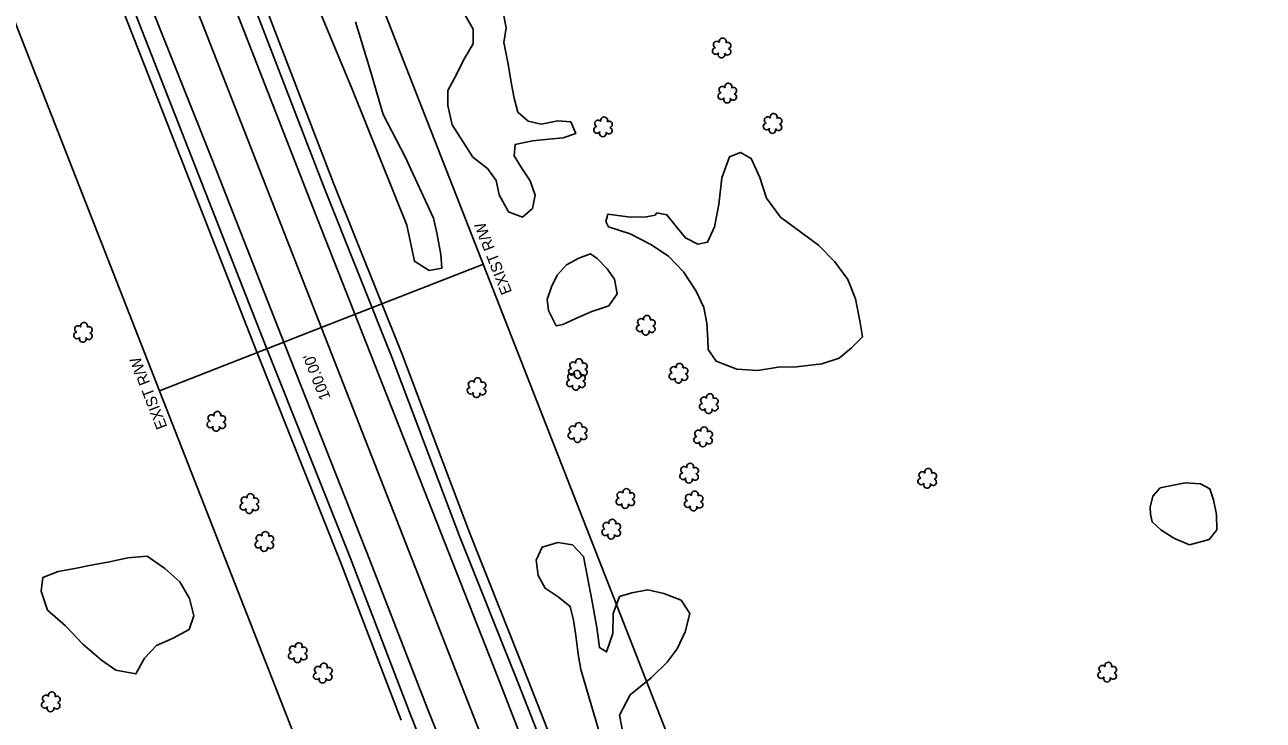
# Model space of a CAD drawing. Extents: x 3040896 to 3051146, y 687568 to 732976.
# Drawn here: x 3048651.7 to 3049007.8, y 701362.2 to 701562.1 of the extents above; entities that cross this region are included whole.
import ezdxf

# ---------------------------------------------------------------- set-up
doc = ezdxf.new("R2010")
doc.units = 0
for name, color, linetype in [('Exist Horizontal Alignment', 7, 'Continuous'), ('Exist Right of Way Line', 7, 'Continuous'), ('Exist Right of Way Line Text', 7, 'Continuous'), ('Exist Right of Way Width CELL', 7, 'Continuous'), ('Exist Roads EOP', 7, 'Continuous'), ('Exist Roads EOT', 7, 'Continuous'), ('Exist Utilities Telephone UG Cable', 7, 'Continuous'), ('Exist Utilities Telephone UG FO', 7, 'Continuous'), ('Exist Vegetation Hedge Row', 7, 'Continuous'), ('Exist Vegetation Shrub CELL', 7, 'Continuous')]:
    doc.layers.add(name, color=color, linetype=linetype)

msp = doc.modelspace()

# ---------------------------------------------------------------- linework, layer by layer
at = {"layer": 'Exist Horizontal Alignment'}
msp.add_line((3048961.2, 700902.37), (3048629.49, 701749.48), dxfattribs=at)
at = {"layer": 'Exist Right of Way Line'}
for p, q in [((3049007.76, 700920.6), (3048676.05, 701767.71)), ((3048914.64, 700884.14), (3048582.93, 701731.24))]:
    msp.add_line(p, q, dxfattribs=at)
at = {"layer": 'Exist Right of Way Width CELL'}
for p in [(3048783.52, 701493.25), (3048690.4, 701456.79)]:
    msp.add_line(p, (3048737.65, 701475.29), dxfattribs=at)
at = {"layer": 'Exist Roads EOP'}
for points in [[(3048793.6, 701372.59), (3048776.71, 701415.06), (3048757.25, 701466.49), (3048737.66, 701515.48), (3048718.11, 701566.17), (3048690.83, 701634.64), (3048666.91, 701696.98), (3048648.94, 701742.81), (3048626.93, 701801.09), (3048612.82, 701838.39)], [(3048580.51, 701832.12), (3048596.46, 701789.8), (3048613.87, 701745.44), (3048641.18, 701672.4), (3048664.36, 701614.14), (3048690.93, 701546.35), (3048721.08, 701469.34), (3048745.19, 701408.94), (3048762.73, 701363.25)], [(3048966.09, 700933.84), (3048946.41, 700983.93), (3048926.86, 701032.87), (3048904.84, 701088.43), (3048883.69, 701143.44), (3048859.27, 701205.04), (3048837.14, 701261.96), (3048816.97, 701312.88), (3048793.6, 701372.59)], [(3048762.73, 701363.25), (3048792.7, 701288.28), (3048819.54, 701217.74), (3048843.86, 701156.64), (3048870.46, 701088.3), (3048901.38, 701009.79), (3048918.88, 700965.99), (3048933.3, 700928.77)]]:
    msp.add_lwpolyline(points, dxfattribs=at)
at = {"layer": 'Exist Roads EOT'}
for points in [[(3048788.8, 701371.53), (3048759.37, 701446.31), (3048734.56, 701509.31), (3048716.83, 701554.77), (3048694.2, 701612.69), (3048671.58, 701670.73), (3048650.07, 701726.53), (3048631.68, 701774.26), (3048616.03, 701816.43), (3048608.06, 701837.27)], [(3048586.1, 701833.36), (3048603.15, 701787.86), (3048624.53, 701731.71), (3048648.25, 701669.86), (3048666.61, 701622.55), (3048686.79, 701570.49), (3048705.65, 701523.01), (3048725.35, 701472.72), (3048750.84, 701408.18), (3048767.39, 701365.72)], [(3048788.8, 701371.53), (3048812.23, 701311.17), (3048838.45, 701244.05), (3048858.82, 701192.33), (3048884.62, 701126.61), (3048904.45, 701076.85), (3048927.74, 701018.07), (3048948.8, 700964.75), (3048960.94, 700933.24)], [(3048938.35, 700929.42), (3048913.47, 700992.8), (3048895.15, 701039.59), (3048875.77, 701088.79), (3048855.58, 701140.38), (3048833.36, 701197.88), (3048809.4, 701258.92), (3048786.59, 701317.54), (3048767.39, 701365.72)]]:
    msp.add_lwpolyline(points, dxfattribs=at)
at = {"layer": 'Exist Utilities Telephone UG Cable'}
msp.add_lwpolyline([(3048759.93, 701362.18), (3048742.4, 701407.85), (3048718.29, 701468.23), (3048688.13, 701545.25), (3048661.57, 701613.04), (3048638.38, 701671.32), (3048611.07, 701744.37), (3048593.66, 701788.72), (3048577.71, 701831.07)], dxfattribs=at)
at = {"layer": 'Exist Utilities Telephone UG FO'}
for points in [[(3048796.39, 701373.7), (3048779.51, 701416.14), (3048760.04, 701467.57), (3048740.45, 701516.57), (3048720.9, 701567.27), (3048693.62, 701635.73), (3048669.71, 701698.06), (3048651.74, 701743.89), (3048629.73, 701802.15), (3048615.63, 701839.45)], [(3048968.89, 700934.93), (3048949.2, 700985.03), (3048929.64, 701033.98), (3048907.63, 701089.52), (3048886.48, 701144.53), (3048862.07, 701206.14), (3048839.93, 701263.05), (3048819.76, 701313.98), (3048796.4, 701373.69)]]:
    msp.add_lwpolyline(points, dxfattribs=at)
at = {"layer": 'Exist Vegetation Hedge Row'}
for points in [[(3048746.75, 701562.89), (3048750.84, 701549.38), (3048754.74, 701536.3), (3048761, 701524.07), (3048769.16, 701506.44), (3048770.22, 701501.8), (3048771.34, 701496.02), (3048771.54, 701492.09), (3048767.92, 701491.39), (3048763.72, 701494.07), (3048761.5, 701504.48), (3048745.84, 701543.54), (3048734.56, 701570.52)], [(3048789.26, 701565.57), (3048790.04, 701561.18), (3048789.45, 701556.95), (3048790.62, 701550.7), (3048791.55, 701545.5), (3048792.42, 701541), (3048793.41, 701536.94), (3048796.4, 701534.34), (3048800.17, 701533.49), (3048804.91, 701534.4), (3048808.64, 701534.12), (3048810.07, 701530.84), (3048806.49, 701529.56), (3048802.38, 701529.14), (3048797.64, 701528.66), (3048792.63, 701527.68), (3048792.34, 701524.36), (3048794.68, 701520.65), (3048796.99, 701517.24), (3048798.43, 701513.11), (3048797.63, 701509.28), (3048794.77, 701506.76), (3048790.75, 701508.33), (3048788.08, 701513.13), (3048787.19, 701517.31), (3048784.72, 701520.78), (3048780.51, 701524.02), (3048777.59, 701528.49), (3048774.54, 701533.3), (3048773.33, 701538.88), (3048773.33, 701543.18), (3048775.8, 701547.78), (3048777.93, 701552.1), (3048780.62, 701556.56), (3048780.61, 701560.81), (3048778.29, 701564.82)], [(3048819.34, 701507.61), (3048825.83, 701506.73), (3048830.48, 701506.83), (3048832.91, 701507.3), (3048833.44, 701507.96), (3048836.29, 701507.47), (3048838.94, 701504.09), (3048841.63, 701500.78), (3048845.22, 701499.02), (3048848.01, 701499.56), (3048849.96, 701504), (3048851.27, 701510.4), (3048852.12, 701518.03), (3048854.32, 701524.14), (3048857.47, 701525.35), (3048860.55, 701523.65), (3048862.98, 701518.17), (3048864.98, 701512.22), (3048868.92, 701506.71), (3048874.8, 701502.47), (3048879.87, 701498.7), (3048884.62, 701493.93), (3048888.35, 701488.84), (3048890.51, 701483.29), (3048891.73, 701476.95), (3048892.57, 701472.35), (3048889.39, 701469.23), (3048885.8, 701466.19), (3048880.8, 701464.6), (3048873.54, 701463.78), (3048868.32, 701463.62), (3048862.45, 701462.72), (3048856.44, 701463.04), (3048850.43, 701465.34), (3048848.19, 701468.68), (3048848.1, 701471.48), (3048847.76, 701476.27), (3048846.89, 701480.81), (3048844.69, 701485.5), (3048841.08, 701491.02), (3048836.72, 701495.54), (3048831.67, 701498.9), (3048825.73, 701501.92), (3048819.47, 701503.99), (3048818.71, 701505.49), (3048819.34, 701507.61)], [(3048802.27, 701479.89), (3048801.83, 701483.07), (3048803.09, 701486.72), (3048804.76, 701490.11), (3048807.46, 701493.02), (3048810.97, 701494.96), (3048814.33, 701496.17), (3048816.27, 701494.9), (3048819.11, 701491.89), (3048821.27, 701488.93), (3048821.99, 701484.72), (3048819.59, 701481.23), (3048814.68, 701479.68), (3048810.09, 701477.62), (3048806.4, 701475.91), (3048804.5, 701475.55), (3048802.27, 701479.89)], [(3048986.54, 701412.56), (3048982.09, 701414.51), (3048978.34, 701416.84), (3048975.82, 701419.16), (3048975.38, 701421.43), (3048975.26, 701423.39), (3048976.06, 701426.59), (3048978.15, 701428.99), (3048981.49, 701429.64), (3048985.34, 701430.38), (3048989.74, 701430.13), (3048992.42, 701428.71), (3048993.48, 701425.48), (3048994.31, 701421.3), (3048994.42, 701416.91), (3048992.23, 701414.09), (3048986.54, 701412.56)], [(3048811.55, 701376.78), (3048810.83, 701381.1), (3048810.07, 701386.51), (3048809.4, 701390.93), (3048808.51, 701394.85), (3048805.06, 701397.58), (3048801.28, 701400.1), (3048799.32, 701403.71), (3048798.75, 701408.16), (3048800.42, 701411.88), (3048804.9, 701413.28), (3048809.13, 701412.61), (3048812.35, 701409.17), (3048813.48, 701403.31), (3048814.75, 701396.72), (3048816.15, 701388.78), (3048816.9, 701383.05), (3048818.98, 701381.81), (3048820.76, 701387.1), (3048820.82, 701392.87), (3048822.68, 701397.7), (3048826.25, 701398.74), (3048830.85, 701399.63), (3048835.44, 701398.56), (3048840.39, 701396.68), (3048842.92, 701392.84), (3048841.53, 701387.6), (3048839.21, 701382.68), (3048836.42, 701378.89)], [(3048677.81, 701376.51), (3048673.69, 701379.44), (3048668.37, 701383.99), (3048663.34, 701389.3), (3048658.25, 701393.83), (3048656.35, 701399.28), (3048656.83, 701403.14), (3048661.31, 701404.88), (3048666.07, 701405.79), (3048670.24, 701406.6), (3048676.03, 701407.72), (3048681.29, 701408.8), (3048686.9, 701409.3), (3048691.99, 701405.74), (3048696.24, 701401.96), (3048699.06, 701397.15), (3048700.25, 701392.19), (3048698.98, 701388.27), (3048694.34, 701385.72), (3048689.58, 701383.62), (3048686.06, 701380.03), (3048683.62, 701375.53), (3048677.81, 701376.51)], [(3048836.42, 701378.89), (3048831.76, 701374.35), (3048825.69, 701369.41), (3048822.68, 701363.65), (3048824.24, 701355.68)], [(3048833.6, 701301.78), (3048811.55, 701376.78)]]:
    msp.add_lwpolyline(points, dxfattribs=at)
at = {"layer": 'Exist Vegetation Shrub CELL'}
for p, q in [((3048852.12, 701555.22), (3048852.12, 701555.22)), ((3048853.74, 701542.24), (3048853.74, 701542.24)), ((3048818.01, 701532.54), (3048818.01, 701532.54)), ((3048866.76, 701533.52), (3048866.76, 701533.52)), ((3048830.33, 701475.49), (3048830.33, 701475.49)), ((3048668.48, 701473.47), (3048668.48, 701473.47)), ((3048810.8, 701463.04), (3048810.8, 701463.04)), ((3048839.73, 701461.71), (3048839.73, 701461.71)), ((3048781.66, 701457.58), (3048781.66, 701457.58)), ((3048810.23, 701459.69), (3048810.23, 701459.69)), ((3048848.43, 701452.97), (3048848.43, 701452.97)), ((3048706.82, 701447.89), (3048706.82, 701447.89)), ((3048810.69, 701444.67), (3048810.69, 701444.67)), ((3048846.79, 701443.44), (3048846.79, 701443.44)), ((3048842.76, 701433), (3048842.76, 701433)), ((3048911.22, 701431.5), (3048911.22, 701431.5)), ((3048824.42, 701425.71), (3048824.42, 701425.71)), ((3048844.08, 701425.01), (3048844.08, 701425.01)), ((3048716.32, 701424.25), (3048716.32, 701424.25)), ((3048820.38, 701416.9), (3048820.38, 701416.9)), ((3048720.63, 701413.36), (3048720.63, 701413.36)), ((3048730.23, 701381.37), (3048730.23, 701381.37)), ((3048737.44, 701375.53), (3048737.44, 701375.53)), ((3048962.98, 701375.8), (3048962.98, 701375.8)), ((3048659.23, 701367.27), (3048659.23, 701367.27))]:
    msp.add_line(p, q, dxfattribs=at)
for centre, radius, start, end in [((3048850.64, 701556.35), 0.968, 35.8908, 245.4216), ((3048852.35, 701557.26), 0.99, 334.8391, 200.4717), ((3048853.79, 701556.09), 0.929, 284.4567, 126.0861), ((3048850.32, 701554.52), 0.955, 95.1099, 327.9534), ((3048851.99, 701553.54), 0.984, 151.2797, 21.387), ((3048853.76, 701554.29), 0.937, 204.9913, 73.4601), ((3048851.94, 701541.54), 0.955, 95.1099, 327.9534), ((3048852.26, 701543.37), 0.968, 35.8908, 245.4216), ((3048853.97, 701544.28), 0.99, 334.8391, 200.4717), ((3048855.38, 701541.31), 0.937, 204.9913, 73.4601), ((3048855.41, 701543.11), 0.929, 284.4567, 126.0861), ((3048853.61, 701540.56), 0.984, 151.2797, 21.387), ((3048818.24, 701534.58), 0.99, 334.8391, 200.4717), ((3048865.27, 701534.64), 0.968, 35.8908, 245.4216), ((3048866.99, 701535.56), 0.99, 334.8391, 200.4717), ((3048868.43, 701534.39), 0.929, 284.4567, 126.0861), ((3048816.21, 701531.84), 0.955, 95.1099, 327.9534), ((3048816.52, 701533.67), 0.968, 35.8908, 245.4216), ((3048817.88, 701530.86), 0.984, 151.2797, 21.387), ((3048819.64, 701531.61), 0.937, 204.9913, 73.4601), ((3048819.68, 701533.41), 0.929, 284.4567, 126.0861), ((3048864.96, 701532.81), 0.955, 95.1099, 327.9534), ((3048866.63, 701531.83), 0.984, 151.2797, 21.387), ((3048868.39, 701532.59), 0.937, 204.9913, 73.4601), ((3048830.56, 701477.53), 0.99, 334.8391, 200.4717), ((3048667, 701474.6), 0.968, 35.8908, 245.4216), ((3048668.71, 701475.51), 0.99, 334.8391, 200.4717), ((3048670.16, 701474.34), 0.929, 284.4567, 126.0861), ((3048828.53, 701474.79), 0.955, 95.1099, 327.9534), ((3048828.85, 701476.62), 0.968, 35.8908, 245.4216), ((3048830.2, 701473.81), 0.984, 151.2797, 21.387), ((3048831.97, 701474.56), 0.937, 204.9913, 73.4601), ((3048832, 701476.36), 0.929, 284.4567, 126.0861), ((3048666.68, 701472.77), 0.955, 95.1099, 327.9534), ((3048668.36, 701471.79), 0.984, 151.2797, 21.387), ((3048670.12, 701472.54), 0.937, 204.9913, 73.4601), ((3048809.32, 701464.17), 0.968, 35.8908, 245.4216), ((3048811.03, 701465.09), 0.99, 334.8391, 200.4717), ((3048812.47, 701463.91), 0.929, 284.4567, 126.0861), ((3048838.24, 701462.84), 0.968, 35.8908, 245.4216), ((3048839.95, 701463.75), 0.99, 334.8391, 200.4717), ((3048841.4, 701462.58), 0.929, 284.4567, 126.0861), ((3048781.88, 701459.62), 0.99, 334.8391, 200.4717), ((3048808.43, 701458.99), 0.955, 95.1099, 327.9534), ((3048808.75, 701460.82), 0.968, 35.8908, 245.4216), ((3048809, 701462.34), 0.955, 95.1099, 327.9534), ((3048810.46, 701461.73), 0.99, 334.8391, 200.4717), ((3048810.67, 701461.36), 0.984, 151.2797, 21.387), ((3048811.9, 701460.56), 0.929, 284.4567, 126.0861), ((3048812.44, 701462.12), 0.937, 204.9913, 73.4601), ((3048837.93, 701461.01), 0.955, 95.1099, 327.9534), ((3048839.6, 701460.03), 0.984, 151.2797, 21.387), ((3048841.36, 701460.78), 0.937, 204.9913, 73.4601), ((3048779.86, 701456.87), 0.955, 95.1099, 327.9534), ((3048780.17, 701458.7), 0.968, 35.8908, 245.4216), ((3048781.53, 701455.89), 0.984, 151.2797, 21.387), ((3048783.29, 701456.65), 0.937, 204.9913, 73.4601), ((3048783.33, 701458.44), 0.929, 284.4567, 126.0861), ((3048810.1, 701458.01), 0.984, 151.2797, 21.387), ((3048811.87, 701458.76), 0.937, 204.9913, 73.4601), ((3048846.63, 701452.27), 0.955, 95.1099, 327.9534), ((3048846.95, 701454.1), 0.968, 35.8908, 245.4216), ((3048848.66, 701455.01), 0.99, 334.8391, 200.4717), ((3048850.07, 701452.04), 0.937, 204.9913, 73.4601), ((3048850.1, 701453.84), 0.929, 284.4567, 126.0861), ((3048705.34, 701449.01), 0.968, 35.8908, 245.4216), ((3048707.05, 701449.93), 0.99, 334.8391, 200.4717), ((3048708.49, 701448.76), 0.929, 284.4567, 126.0861), ((3048848.3, 701451.29), 0.984, 151.2797, 21.387), ((3048705.02, 701447.18), 0.955, 95.1099, 327.9534), ((3048706.69, 701446.2), 0.984, 151.2797, 21.387), ((3048708.46, 701446.96), 0.937, 204.9913, 73.4601), ((3048809.21, 701445.79), 0.968, 35.8908, 245.4216), ((3048810.92, 701446.71), 0.99, 334.8391, 200.4717), ((3048812.36, 701445.53), 0.929, 284.4567, 126.0861), ((3048847.01, 701445.48), 0.99, 334.8391, 200.4717), ((3048808.89, 701443.96), 0.955, 95.1099, 327.9534), ((3048810.56, 701442.98), 0.984, 151.2797, 21.387), ((3048812.33, 701443.74), 0.937, 204.9913, 73.4601), ((3048844.99, 701442.73), 0.955, 95.1099, 327.9534), ((3048845.3, 701444.57), 0.968, 35.8908, 245.4216), ((3048846.66, 701441.76), 0.984, 151.2797, 21.387), ((3048848.42, 701442.51), 0.937, 204.9913, 73.4601), ((3048848.46, 701444.31), 0.929, 284.4567, 126.0861), ((3048841.28, 701434.12), 0.968, 35.8908, 245.4216), ((3048842.99, 701435.04), 0.99, 334.8391, 200.4717), ((3048840.96, 701432.29), 0.955, 95.1099, 327.9534), ((3048842.63, 701431.31), 0.984, 151.2797, 21.387), ((3048844.4, 701432.07), 0.937, 204.9913, 73.4601), ((3048844.43, 701433.86), 0.929, 284.4567, 126.0861), ((3048909.42, 701430.8), 0.955, 95.1099, 327.9534), ((3048909.74, 701432.63), 0.968, 35.8908, 245.4216), ((3048911.45, 701433.54), 0.99, 334.8391, 200.4717), ((3048912.86, 701430.57), 0.937, 204.9913, 73.4601), ((3048912.9, 701432.37), 0.929, 284.4567, 126.0861), ((3048824.65, 701427.75), 0.99, 334.8391, 200.4717), ((3048844.31, 701427.05), 0.99, 334.8391, 200.4717), ((3048911.1, 701429.82), 0.984, 151.2797, 21.387), ((3048714.52, 701423.55), 0.955, 95.1099, 327.9534), ((3048714.84, 701425.38), 0.968, 35.8908, 245.4216), ((3048716.55, 701426.3), 0.99, 334.8391, 200.4717), ((3048717.99, 701425.12), 0.929, 284.4567, 126.0861), ((3048822.62, 701425), 0.955, 95.1099, 327.9534), ((3048822.94, 701426.83), 0.968, 35.8908, 245.4216), ((3048824.29, 701424.02), 0.984, 151.2797, 21.387), ((3048826.06, 701424.78), 0.937, 204.9913, 73.4601), ((3048826.09, 701426.58), 0.929, 284.4567, 126.0861), ((3048842.28, 701424.3), 0.955, 95.1099, 327.9534), ((3048842.6, 701426.13), 0.968, 35.8908, 245.4216), ((3048845.72, 701424.08), 0.937, 204.9913, 73.4601), ((3048845.75, 701425.88), 0.929, 284.4567, 126.0861), ((3048716.19, 701422.57), 0.984, 151.2797, 21.387), ((3048717.96, 701423.33), 0.937, 204.9913, 73.4601), ((3048843.95, 701423.32), 0.984, 151.2797, 21.387), ((3048818.9, 701418.03), 0.968, 35.8908, 245.4216), ((3048820.61, 701418.94), 0.99, 334.8391, 200.4717), ((3048822.06, 701417.77), 0.929, 284.4567, 126.0861), ((3048718.83, 701412.65), 0.955, 95.1099, 327.9534), ((3048719.15, 701414.49), 0.968, 35.8908, 245.4216), ((3048720.86, 701415.4), 0.99, 334.8391, 200.4717), ((3048722.3, 701414.23), 0.929, 284.4567, 126.0861), ((3048818.58, 701416.2), 0.955, 95.1099, 327.9534), ((3048820.26, 701415.22), 0.984, 151.2797, 21.387), ((3048822.02, 701415.97), 0.937, 204.9913, 73.4601), ((3048720.5, 701411.68), 0.984, 151.2797, 21.387), ((3048722.27, 701412.43), 0.937, 204.9913, 73.4601), ((3048728.43, 701380.67), 0.955, 95.1099, 327.9534), ((3048728.75, 701382.5), 0.968, 35.8908, 245.4216), ((3048730.46, 701383.41), 0.99, 334.8391, 200.4717), ((3048731.9, 701382.24), 0.929, 284.4567, 126.0861), ((3048730.1, 701379.69), 0.984, 151.2797, 21.387), ((3048731.87, 701380.44), 0.937, 204.9913, 73.4601), ((3048737.67, 701377.57), 0.99, 334.8391, 200.4717), ((3048963.21, 701377.84), 0.99, 334.8391, 200.4717), ((3048735.64, 701374.83), 0.955, 95.1099, 327.9534), ((3048735.96, 701376.66), 0.968, 35.8908, 245.4216), ((3048739.08, 701374.6), 0.937, 204.9913, 73.4601), ((3048739.11, 701376.4), 0.929, 284.4567, 126.0861), ((3048961.18, 701375.1), 0.955, 95.1099, 327.9534), ((3048961.5, 701376.93), 0.968, 35.8908, 245.4216), ((3048962.85, 701374.12), 0.984, 151.2797, 21.387), ((3048964.62, 701374.87), 0.937, 204.9913, 73.4601), ((3048964.65, 701376.67), 0.929, 284.4567, 126.0861), ((3048737.31, 701373.85), 0.984, 151.2797, 21.387), ((3048657.43, 701366.57), 0.955, 95.1099, 327.9534), ((3048657.74, 701368.4), 0.968, 35.8908, 245.4216), ((3048659.46, 701369.31), 0.99, 334.8391, 200.4717), ((3048660.9, 701368.14), 0.929, 284.4567, 126.0861), ((3048659.1, 701365.59), 0.984, 151.2797, 21.387), ((3048660.86, 701366.34), 0.937, 204.9913, 73.4601)]:
    msp.add_arc(centre, radius, start, end, dxfattribs=at)

# ---------------------------------------------------------------- texts
at = {"layer": 'Exist Right of Way Line Text'}
for p in [(3048791.81, 701485.25), (3048692.7, 701446.54)]:
    msp.add_text('EXIST R/W', height=3.2, rotation=111.3844, dxfattribs=at).set_placement(p)
at = {"layer": 'Exist Right of Way Width CELL'}
msp.add_text("100.00'", height=3.2, rotation=111.3844, dxfattribs=at).set_placement((3048739.63, 701454.92))

doc.saveas('drawing.dxf')
